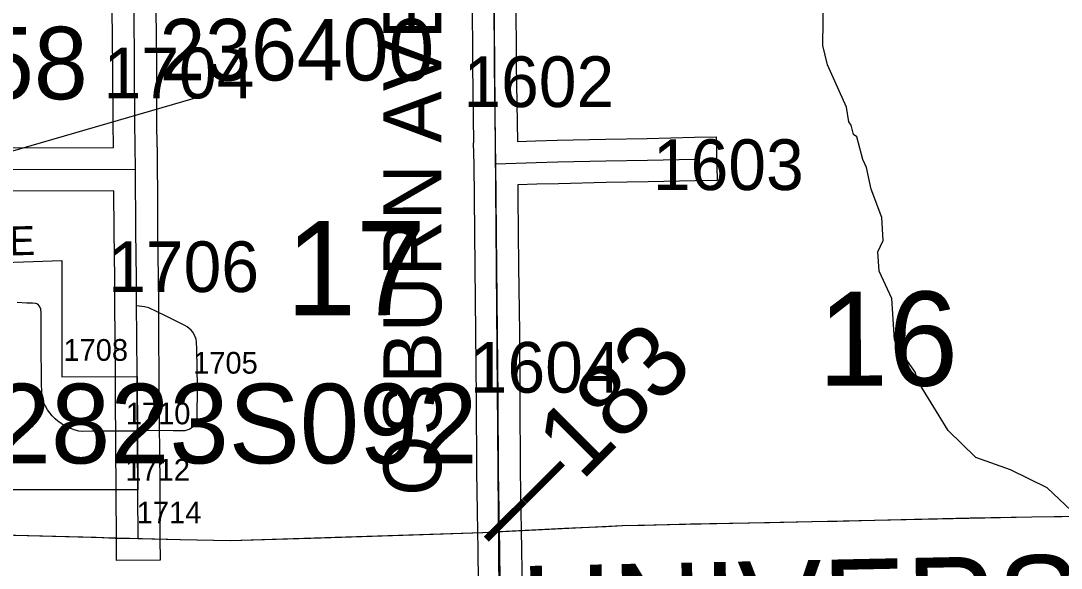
# Model space of a CAD drawing. Extents: x 23.6 to 68.7, y -63 to -29.
# Drawn here: x 46.003 to 47.439, y -48.362 to -47.606 of the extents above; entities that cross this region are included whole.
import ezdxf

# ---------------------------------------------------------------- set-up
doc = ezdxf.new("R2010")
doc.units = 0
for name, color, linetype in [('tdCoCityStreetMinor', 7, 'Continuous'), ('tdCoCorpBndry', 7, 'Continuous'), ('tdCoCorpPopTxt', 7, 'Continuous'), ('tdCoCorpTxt', 7, 'Continuous'), ('tdCoHydroRiver', 7, 'Continuous'), ('tdCoPriCL', 7, 'Continuous'), ('tdCoPrimary', 7, 'Continuous'), ('tdCoPriNonDiv', 7, 'Continuous'), ('tdCoPriNonDivCL', 7, 'Continuous'), ('tdCoSecRdNmbr', 7, 'Continuous'), ('tdCoSecRdTxt', 7, 'Continuous'), ('tdCoSecRteBand', 7, 'Continuous'), ('tdCoSecRteCL', 7, 'Continuous'), ('tdCoSectLine', 7, 'Continuous'), ('tdCoSectNmbr', 7, 'Continuous'), ('tdCoStrucPriMaintName', 7, 'Continuous'), ('tdCoStrucSecFHWANum', 7, 'Continuous'), ('tdCoSurfConc', 7, 'Continuous'), ('tdCoSurfGravel', 7, 'Continuous'), ('tdCoSurfGravelUnbanded', 7, 'Continuous'), ('tdStHwyPriRefPost1', 7, 'Continuous')]:
    doc.layers.add(name, color=color, linetype=linetype)

msp = doc.modelspace()

# ---------------------------------------------------------------- linework, layer by layer
at = {"layer": 'tdCoCityStreetMinor'}
msp.add_lwpolyline([(46.1639, -48.173), (46.1188, -48.1732), (46.1009, -48.1732), (46.0885, -48.1737), (46.0831, -48.1729), (46.0779, -48.1717), (46.0728, -48.17), (46.0678, -48.1679), (46.063, -48.1655), (46.0584, -48.1626), (46.0541, -48.1594), (46.0501, -48.1559), (46.0463, -48.152), (46.0429, -48.1478), (46.0398, -48.1434), (46.0371, -48.1387), (46.0348, -48.1339), (46.0329, -48.1288), (46.0325, -48.1236), (46.032, -48.1184), (46.0312, -48.108), (46.0309, -48.0494), (46.0309, -48.0095), (46.0304, -48.0045), (46.0287, -48.0003), (46.0262, -47.9978), (46.0237, -47.9968), (46.019, -47.9961), (46.011, -47.9962), (45.9976, -47.9955)], dxfattribs=at)
at = {"layer": 'tdCoCorpBndry'}
msp.add_lwpolyline([(45.9136, -47.9422), (46.0593, -47.9371), (46.0596, -48.0979), (46.1634, -48.0976), (46.1645, -48.2541), (45.9226, -48.254)], dxfattribs=at)
at = {"layer": 'tdCoHydroRiver'}
msp.add_lwpolyline([(47.4611, -48.2902), (47.4196, -48.2512), (47.3689, -48.2265), (47.3213, -48.2096), (47.283, -48.1721), (47.2396, -48.1016), (47.238, -48.0921), (47.2155, -48.0608), (47.209, -48.0467), (47.2053, -47.9899), (47.1875, -47.9522), (47.1856, -47.9254), (47.1933, -47.9095), (47.1914, -47.878), (47.1768, -47.8387), (47.1701, -47.8087), (47.1653, -47.7977), (47.157, -47.7663), (47.1523, -47.7631), (47.149, -47.7506), (47.1458, -47.7459), (47.1424, -47.7254), (47.1165, -47.6672), (47.1099, -47.6405), (47.1107, -47.5726)], dxfattribs=at)
at = {"layer": 'tdCoPriCL'}
msp.add_lwpolyline([(45.9761, -48.316), (46.0324, -48.3175), (46.1065, -48.3196), (46.1332, -48.3206), (46.1645, -48.3214), (46.223, -48.3228), (46.2918, -48.3238), (46.3863, -48.3213), (46.4032, -48.3208), (46.5438, -48.316), (46.64, -48.3128), (46.6632, -48.3116), (46.7533, -48.3071), (46.8103, -48.3045), (46.8328, -48.3035), (46.8631, -48.3028), (46.8953, -48.3019), (46.9116, -48.3015), (46.9535, -48.3005), (47.0359, -48.2993), (47.0949, -48.2978), (47.1291, -48.2973), (47.1627, -48.2964), (47.2362, -48.2944), (47.2772, -48.2935), (47.3131, -48.2927), (47.3982, -48.2912), (47.4815, -48.2902)], dxfattribs=at)
at = {"layer": 'tdCoPrimary'}
for p, q in [((46.7984, -48.3051), (46.8107, -48.3045)), ((46.7984, -48.3051), (46.8107, -48.3045)), ((45.9765, -48.316), (46.0328, -48.3175)), ((45.9765, -48.316), (46.0328, -48.3175))]:
    msp.add_line(p, q, dxfattribs=at)
for points in [[(45.9765, -48.316), (46.0328, -48.3175), (46.1069, -48.3196), (46.1336, -48.3206), (46.1648, -48.3214), (46.2234, -48.3228), (46.2922, -48.3238), (46.3866, -48.3213), (46.5442, -48.316), (46.6404, -48.3128), (46.6636, -48.3116), (46.7537, -48.3071), (46.7984, -48.3051), (46.8107, -48.3045), (46.8332, -48.3035), (46.8635, -48.3028), (46.912, -48.3015), (46.9276, -48.3012), (46.9539, -48.3005), (47.0363, -48.2993), (47.0952, -48.2978), (47.1295, -48.2973), (47.1631, -48.2964), (47.2365, -48.2944), (47.3135, -48.2927), (47.3986, -48.2912), (47.4819, -48.2902)], [(46.8635, -48.3028), (46.912, -48.3015), (46.9276, -48.3012), (46.9539, -48.3005), (47.0363, -48.2993), (47.0952, -48.2978), (47.1295, -48.2973), (47.1631, -48.2964), (47.2365, -48.2944), (47.3135, -48.2927), (47.3986, -48.2912), (47.4819, -48.2902)], [(46.8635, -48.3028), (46.912, -48.3015), (46.9276, -48.3012), (46.9539, -48.3005), (47.0363, -48.2993), (47.0952, -48.2978), (47.1295, -48.2973), (47.1631, -48.2964), (47.2365, -48.2944), (47.3135, -48.2927), (47.3986, -48.2912), (47.4819, -48.2902)], [(46.0328, -48.3175), (46.1069, -48.3196), (46.1336, -48.3206), (46.1648, -48.3214), (46.2234, -48.3228), (46.2922, -48.3238), (46.3866, -48.3213), (46.5442, -48.316), (46.6404, -48.3128), (46.6636, -48.3116), (46.7537, -48.3071), (46.7984, -48.3051)], [(46.0328, -48.3175), (46.1069, -48.3196), (46.1336, -48.3206), (46.1648, -48.3214), (46.2234, -48.3228), (46.2922, -48.3238), (46.3866, -48.3213), (46.5442, -48.316), (46.6404, -48.3128), (46.6636, -48.3116), (46.7537, -48.3071), (46.7984, -48.3051)], [(46.8107, -48.3045), (46.8332, -48.3035), (46.8635, -48.3028)], [(46.8107, -48.3045), (46.8332, -48.3035), (46.8635, -48.3028)]]:
    msp.add_lwpolyline(points, dxfattribs=at)
at = {"layer": 'tdCoPriNonDiv'}
msp.add_lwpolyline([(45.9761, -48.316), (46.2231, -48.3228), (46.2919, -48.3238), (46.64, -48.3128), (46.8328, -48.3035), (47.0949, -48.2978), (47.3982, -48.2912), (47.6446, -48.2877), (48.0525, -48.2798), (48.5506, -48.2717), (48.6305, -48.2697), (48.7827, -48.2677), (48.8771, -48.2645), (48.9479, -48.2643), (49.1432, -48.2586), (49.2238, -48.2448), (49.2636, -48.2345), (49.3021, -48.2205), (49.3541, -48.1963), (49.392, -48.1745), (49.6816, -47.9834)], dxfattribs=at)
at = {"layer": 'tdCoPriNonDivCL'}
msp.add_lwpolyline([(45.9761, -48.316), (46.0324, -48.3175), (46.1065, -48.3196), (46.1332, -48.3206), (46.1645, -48.3214), (46.223, -48.3228), (46.2918, -48.3238), (46.3863, -48.3213), (46.5438, -48.316), (46.64, -48.3128), (46.6632, -48.3116), (46.7533, -48.3071), (46.798, -48.3051), (46.8103, -48.3045), (46.8328, -48.3035), (46.8631, -48.3028), (46.9116, -48.3015), (46.9273, -48.3012), (46.9535, -48.3005), (47.0359, -48.2993), (47.0949, -48.2978), (47.1291, -48.2973), (47.1627, -48.2964), (47.2362, -48.2944), (47.3131, -48.2927), (47.3982, -48.2912), (47.4815, -48.2902)], dxfattribs=at)
msp.add_lwpolyline([(45.9761, -48.316), (46.0324, -48.3175), (46.1065, -48.3196), (46.1332, -48.3206), (46.1645, -48.3214), (46.223, -48.3228), (46.2918, -48.3238), (46.3863, -48.3213), (46.5438, -48.316), (46.64, -48.3128), (46.6632, -48.3116), (46.7533, -48.3071), (46.798, -48.3051), (46.8103, -48.3045), (46.8328, -48.3035), (46.8631, -48.3028), (46.9116, -48.3015), (46.9273, -48.3012), (46.9535, -48.3005), (47.0359, -48.2993), (47.0949, -48.2978), (47.1291, -48.2973), (47.1627, -48.2964), (47.2362, -48.2944), (47.3131, -48.2927), (47.3982, -48.2912), (47.4815, -48.2902)], dxfattribs=at)
at = {"layer": 'tdCoSecRteBand'}
for points in [[(46.6351, -48.4296), (46.634, -48.3362), (46.6336, -48.3121), (46.6331, -48.2834), (46.6331, -48.2834), (46.6331, -48.2834), (46.6323, -48.2292), (46.6323, -48.229), (46.6323, -48.2289), (46.6318, -48.1285), (46.631, -48.0369), (46.6299, -47.9462), (46.6299, -47.9461), (46.6299, -47.9461), (46.6289, -47.8506), (46.6289, -47.8505), (46.6289, -47.8505), (46.6285, -47.8045), (46.6275, -47.7749), (46.6282, -47.7749), (46.6266, -47.6681), (46.6266, -47.6679), (46.6266, -47.6677), (46.6262, -47.5713)], [(46.6862, -47.571), (46.6866, -47.6673), (46.6882, -47.7729), (46.7131, -47.7721), (46.7132, -47.7721), (46.7132, -47.7721), (46.7431, -47.7712), (46.7432, -47.7712), (46.7433, -47.7712), (46.8097, -47.7697), (46.8098, -47.7697), (46.8098, -47.7697), (46.8674, -47.7686), (46.9326, -47.7672), (46.9626, -47.7666), (46.9638, -47.8266), (46.9338, -47.8272), (46.8686, -47.8286), (46.8686, -47.8286), (46.8686, -47.8286), (46.811, -47.8297), (46.7448, -47.8312), (46.715, -47.8321), (46.6887, -47.8329), (46.6887, -47.8336), (46.6889, -47.85), (46.6899, -47.9454), (46.691, -48.0362), (46.691, -48.0362), (46.691, -48.0363), (46.6918, -48.128), (46.6918, -48.1281), (46.6918, -48.1281), (46.6923, -48.2284), (46.6931, -48.2825), (46.6936, -48.3112), (46.694, -48.3353), (46.694, -48.3353), (46.694, -48.3354), (46.6951, -48.4293)], [(45.9619, -47.7815), (46.1307, -47.7811), (46.1302, -47.7471), (46.1302, -47.7469), (46.1302, -47.7468), (46.1299, -47.6719), (46.1291, -47.5897)], [(46.1891, -47.5888), (46.1899, -47.6714), (46.1899, -47.6715), (46.1899, -47.6715), (46.1902, -47.7463), (46.1907, -47.7808), (46.1911, -47.7808), (46.1911, -47.7809), (46.1912, -47.7809), (46.1912, -47.8107), (46.1917, -47.8405), (46.1914, -47.8405), (46.1917, -47.8966), (46.1924, -47.9617), (46.1927, -47.9995), (46.1931, -48.0411), (46.1931, -48.0411), (46.1931, -48.0412), (46.1934, -48.0975), (46.1934, -48.0975), (46.1934, -48.0975), (46.1934, -48.0975), (46.1934, -48.1159), (46.1936, -48.1422), (46.1939, -48.1727), (46.1941, -48.1937), (46.1941, -48.1937), (46.1941, -48.1937), (46.1945, -48.2539), (46.1945, -48.2581), (46.1945, -48.2581), (46.1945, -48.2581), (46.1948, -48.3212), (46.195, -48.3512), (46.135, -48.3515), (46.1348, -48.3215), (46.1345, -48.2585), (46.1345, -48.2543), (46.1341, -48.1942), (46.1339, -48.1733), (46.1336, -48.1427), (46.1336, -48.1426), (46.1336, -48.1426), (46.1334, -48.1162), (46.1334, -48.1162), (46.1334, -48.1161), (46.1334, -48.0978), (46.1334, -48.0977), (46.1334, -48.0977), (46.1334, -48.0977), (46.1331, -48.0416), (46.1327, -48.0001), (46.1324, -47.9623), (46.1324, -47.9623), (46.1324, -47.9623), (46.1317, -47.8972), (46.1317, -47.8971), (46.1317, -47.897), (46.1314, -47.8411), (45.9624, -47.8415)]]:
    msp.add_lwpolyline(points, dxfattribs=at)
at = {"layer": 'tdCoSecRteCL'}
for points in [[(46.1612, -47.811), (46.1602, -47.7466), (46.1599, -47.6717), (46.1591, -47.589), (46.1544, -47.442), (46.1537, -47.3928), (46.1533, -47.3631), (46.1532, -47.3629), (46.1525, -47.3127), (46.1524, -47.2968), (46.1524, -47.2966), (46.1519, -47.2305), (46.1519, -47.2303), (46.1519, -47.2204), (46.1508, -47.129), (46.1508, -47.1276), (46.1508, -47.1274), (46.1501, -47.077)], [(46.6585, -47.8039), (46.6582, -47.7759), (46.6566, -47.6676), (46.6562, -47.5711), (46.6554, -47.4734), (46.6528, -47.3681), (46.6534, -47.2991)], [(46.659, -49.0566), (46.6574, -49.0419), (46.6548, -49.0083), (46.6538, -48.9843), (46.6525, -48.9311), (46.6518, -48.8365), (46.6526, -48.8091), (46.6546, -48.7402), (46.6567, -48.708), (46.6608, -48.6387), (46.6625, -48.6105), (46.6653, -48.5445), (46.6658, -48.5253), (46.665, -48.4411), (46.6651, -48.4296), (46.664, -48.3357), (46.6636, -48.3116), (46.6631, -48.283), (46.6623, -48.2287), (46.6618, -48.1283), (46.661, -48.0365), (46.6599, -47.9458), (46.6589, -47.8503), (46.6585, -47.8039)], [(46.6585, -47.8039), (46.7141, -47.8021), (46.744, -47.8012), (46.8104, -47.7997), (46.868, -47.7986), (46.9332, -47.7972)], [(45.661, -47.8224), (45.6673, -47.8199), (45.6781, -47.8177), (45.6929, -47.8167), (45.7615, -47.8159), (45.962, -47.8115), (46.1612, -47.811)], [(46.1627, -47.9998), (46.1624, -47.962), (46.1617, -47.8969), (46.1612, -47.811)], [(46.1639, -48.173), (46.1636, -48.1424), (46.1634, -48.116), (46.1634, -48.0976), (46.1634, -48.0976), (46.1631, -48.0413), (46.1627, -47.9998)], [(46.1639, -48.173), (46.1701, -48.1718), (46.2133, -48.1723), (46.2296, -48.172), (46.2325, -48.1714), (46.2352, -48.1704), (46.2377, -48.169), (46.2399, -48.1672), (46.2419, -48.1652), (46.2436, -48.1628), (46.2449, -48.1602), (46.2458, -48.1575), (46.2463, -48.1546), (46.2465, -48.112), (46.246, -48.0599), (46.2455, -48.0497), (46.2449, -48.0461), (46.2437, -48.0426), (46.2422, -48.0393), (46.2403, -48.0363), (46.2379, -48.0335), (46.2353, -48.031), (46.2323, -48.0289), (46.2291, -48.0271), (46.2026, -48.0137), (46.1795, -48.0028), (46.1736, -48.0011), (46.1627, -47.9998)], [(46.1648, -48.3214), (46.1645, -48.2583), (46.1645, -48.2541), (46.1641, -48.1939), (46.1639, -48.173)]]:
    msp.add_lwpolyline(points, dxfattribs=at)
at = {"layer": 'tdCoSectLine'}
msp.add_lwpolyline([(46.6558, -47.5574), (46.6642, -48.5626)], dxfattribs=at)
at = {"layer": 'tdCoStrucSecFHWANum'}
msp.add_line((46.2577, -47.7091), (45.926, -47.8053), dxfattribs=at)
at = {"layer": 'tdCoSurfConc'}
msp.add_lwpolyline([(46.6733, -49.3072), (46.6725, -49.1992), (46.6719, -49.1834), (46.6705, -49.164), (46.6669, -49.1255), (46.6628, -49.0918), (46.659, -49.0566), (46.6574, -49.0419), (46.6548, -49.0083), (46.6538, -48.9843), (46.6525, -48.9311), (46.6518, -48.8365), (46.6526, -48.8091), (46.6546, -48.7402), (46.6567, -48.708), (46.6608, -48.6387), (46.6625, -48.6105), (46.6653, -48.5445), (46.6658, -48.5253), (46.665, -48.4411), (46.6651, -48.4296), (46.664, -48.3357), (46.6636, -48.3116)], dxfattribs=at)
at = {"layer": 'tdCoSurfGravel'}
msp.add_line((46.1634, -48.0976), (46.1634, -48.0976), dxfattribs=at)
for points in [[(46.1634, -48.0976), (46.1631, -48.0413), (46.1627, -47.9998), (46.1624, -47.962), (46.1617, -47.8969), (46.1612, -47.811), (46.1602, -47.7466), (46.1599, -47.6717), (46.1591, -47.589), (46.1544, -47.442), (46.1537, -47.3928), (46.1533, -47.3631)], [(46.6636, -48.3116), (46.6631, -48.283), (46.6623, -48.2287), (46.6618, -48.1283), (46.661, -48.0365), (46.6599, -47.9458), (46.6589, -47.8503), (46.6585, -47.8039), (46.6582, -47.7759), (46.6566, -47.6676), (46.6562, -47.5711)], [(46.6585, -47.8039), (46.7141, -47.8021), (46.744, -47.8012), (46.8104, -47.7997), (46.868, -47.7986), (46.9332, -47.7972)], [(45.661, -47.8224), (45.6673, -47.8199), (45.6781, -47.8177), (45.6929, -47.8167), (45.7615, -47.8159), (45.962, -47.8115), (46.1612, -47.811)], [(46.1645, -48.2541), (46.1641, -48.1939), (46.1639, -48.173), (46.1636, -48.1424), (46.1634, -48.116), (46.1634, -48.0976)], [(46.1648, -48.3214), (46.1645, -48.2583), (46.1645, -48.2541)]]:
    msp.add_lwpolyline(points, dxfattribs=at)
at = {"layer": 'tdCoSurfGravelUnbanded'}
msp.add_lwpolyline([(46.1639, -48.173), (46.1701, -48.1718), (46.2133, -48.1723), (46.2296, -48.172), (46.2325, -48.1714), (46.2352, -48.1704), (46.2377, -48.169), (46.2399, -48.1672), (46.2419, -48.1652), (46.2436, -48.1628), (46.2449, -48.1602), (46.2458, -48.1575), (46.2463, -48.1546), (46.2465, -48.112), (46.246, -48.0599), (46.2455, -48.0497), (46.2449, -48.0461), (46.2437, -48.0426), (46.2422, -48.0393), (46.2403, -48.0363), (46.2379, -48.0335), (46.2353, -48.031), (46.2323, -48.0289), (46.2291, -48.0271), (46.2026, -48.0137), (46.1795, -48.0028), (46.1736, -48.0011), (46.1627, -47.9998)], dxfattribs=at)

# ---------------------------------------------------------------- texts
at = {"layer": 'tdCoCorpPopTxt'}
msp.add_text('11558', height=0.1, dxfattribs=at).set_placement((45.7234, -47.7146))
at = {"layer": 'tdCoCorpTxt'}
msp.add_text('UNIVERSITY', height=0.13, rotation=1.2, dxfattribs=at).set_placement((46.6951, -48.4894))
at = {"layer": 'tdCoSecRdNmbr'}
for s, height, rotation, p in [('1704', 0.07, 0.0359, (46.117, -47.7134)), ('1602', 0.07, 0.0363, (46.6137, -47.7255)), ('1603', 0.07, 0.0365, (46.8753, -47.8401)), ('1706', 0.07, 0.0359, (46.1234, -47.981)), ('1708', 0.03, 0.0358, (46.0616, -48.0759)), ('1604', 0.07, 0.0363, (46.6225, -48.1199)), ('1705', 0.03, 0.036, (46.2407, -48.0936)), ('1710', 0.03, 0.0358, (46.1477, -48.1636)), ('1712', 0.03, 0.0359, (46.1471, -48.2413)), ('1714', 0.03, 0.0359, (46.1628, -48.3004))]:
    msp.add_text(s, height=height, rotation=rotation, dxfattribs=at).set_placement(p)
at = {"layer": 'tdCoSecRdTxt'}
for s, height, rotation, p in [('OSBURN AVE', 0.08, 90, (46.5833, -48.2622)), ('N PARK AVE', 0.04, 1.0832, (45.7019, -47.9357))]:
    msp.add_text(s, height=height, rotation=rotation, dxfattribs=at).set_placement(p)
at = {"layer": 'tdCoSectNmbr'}
for s, rotation, p in [('17', 0.0361, (46.3688, -48.0129)), ('16', 0.0367, (47.1033, -48.1103))]:
    msp.add_text(s, height=0.13, rotation=rotation, dxfattribs=at).set_placement(p)
at = {"layer": 'tdCoStrucPriMaintName'}
msp.add_text('62823S092', height=0.11, dxfattribs=at).set_placement((45.8808, -48.2175))
msp.add_text('62823S092', height=0.11, dxfattribs=at).set_placement((45.8808, -48.2175))
msp.add_text('62823S092', height=0.11, dxfattribs=at).set_placement((45.8808, -48.2175))
at = {"layer": 'tdCoStrucSecFHWANum'}
msp.add_text('236400', height=0.085, dxfattribs=at).set_placement((46.1942, -47.6887))
at = {"layer": 'tdStHwyPriRefPost1'}
msp.add_text('‒‒183', height=0.1, rotation=45, dxfattribs=at).set_placement((46.6716, -48.3483))

doc.saveas('drawing.dxf')
